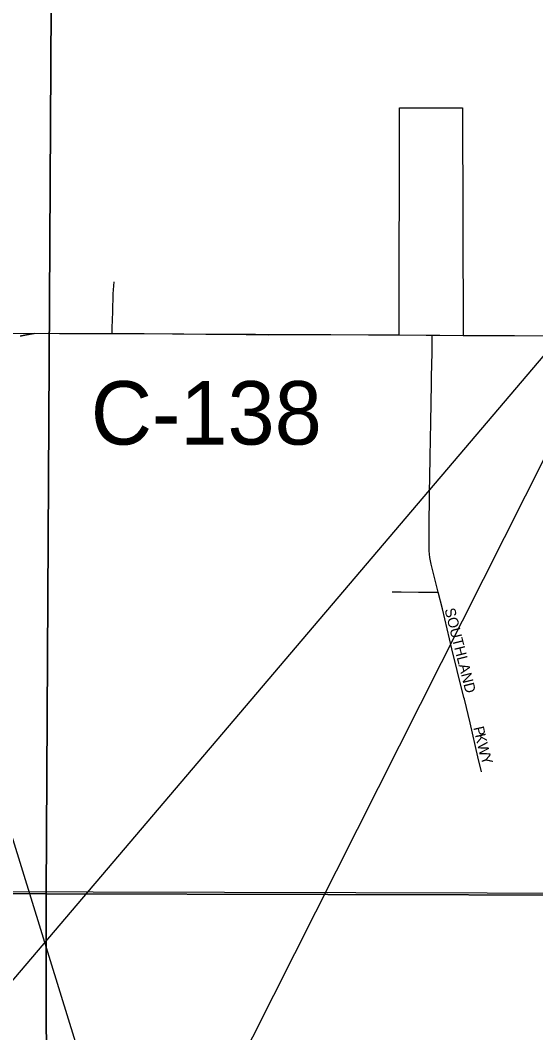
# Model space of a CAD drawing. Extents: x -97 to 34, y -21 to 22.
# Drawn here: x 5.562 to 6.024, y 17.341 to 18.248 of the extents above; entities that cross this region are included whole.
import ezdxf

# ---------------------------------------------------------------- set-up
doc = ezdxf.new("R2010")
doc.units = 0
for name, color, linetype in [('GM_X_City_Street', 7, 'Continuous'), ('GM_X_Corporation', 7, 'Continuous'), ('GM_X_County_Road', 7, 'Continuous'), ('GM_X_County_Road_Text', 7, 'Continuous'), ('GM_X_Rail_Line', 7, 'Continuous'), ('GM_X_Section', 7, 'Continuous'), ('GM_X_Township', 7, 'Continuous'), ('GM_X_Township_Subdivision', 7, 'Continuous'), ('GM_X_Township_Subdivision_Text', 7, 'Continuous'), ('SH_Text', 7, 'Continuous')]:
    doc.layers.add(name, color=color, linetype=linetype)

msp = doc.modelspace()

# ---------------------------------------------------------------- linework, layer by layer
at = {"layer": 'GM_X_City_Street'}
msp.add_lwpolyline([(5.64425, 17.96721), (5.6444, 17.97238), (5.64482, 17.98645), (5.64524, 18.00277), (5.64602, 18.01342)], dxfattribs=at)
at = {"layer": 'GM_X_Corporation'}
msp.add_lwpolyline([(5.33789, 18.31695), (5.53028, 18.22764), (5.52875, 17.96725), (5.57455, 17.96735), (5.59726, 17.96712), (5.64425, 17.96721), (5.90137, 17.96595), (5.90174, 18.16915), (5.95802, 18.1691), (5.95854, 17.96552), (6.1312, 17.96475)], dxfattribs=at)
at = {"layer": 'GM_X_County_Road'}
for points in [[(5.56188, 17.965), (5.56204, 17.96504), (5.5622, 17.96507), (5.56236, 17.9651), (5.56253, 17.96513), (5.56269, 17.96517), (5.56286, 17.9652), (5.56302, 17.96523), (5.56318, 17.96527), (5.56334, 17.9653), (5.5635, 17.96533), (5.56366, 17.96536), (5.56382, 17.9654), (5.56399, 17.96543), (5.56415, 17.96546), (5.56431, 17.96549), (5.56447, 17.96552), (5.56463, 17.96556), (5.56479, 17.96559), (5.56496, 17.96562), (5.56512, 17.96565), (5.56528, 17.96568), (5.56545, 17.96571), (5.56561, 17.96574), (5.56577, 17.96577), (5.56593, 17.96581), (5.56609, 17.96584), (5.56625, 17.96587), (5.56642, 17.9659), (5.56658, 17.96593), (5.56674, 17.96596), (5.5669, 17.96599), (5.56707, 17.96602), (5.56723, 17.96605), (5.56739, 17.96609), (5.56755, 17.96611), (5.56771, 17.96614), (5.56788, 17.96617), (5.56804, 17.9662), (5.5682, 17.96623), (5.56837, 17.96627), (5.56853, 17.9663), (5.56869, 17.96632), (5.56885, 17.96635), (5.56901, 17.96638), (5.56917, 17.96641), (5.56934, 17.96645), (5.5695, 17.96647), (5.56967, 17.9665), (5.56983, 17.96653), (5.56999, 17.96656), (5.57015, 17.96659), (5.57031, 17.96662), (5.57048, 17.96665), (5.57064, 17.96668), (5.5708, 17.96671), (5.57096, 17.96673), (5.57113, 17.96676), (5.57129, 17.96679), (5.57145, 17.96682), (5.57162, 17.96685), (5.57178, 17.96688), (5.57194, 17.96691), (5.57211, 17.96694), (5.57227, 17.96696), (5.57243, 17.96699), (5.57259, 17.96702), (5.57275, 17.96705), (5.57292, 17.96707), (5.57308, 17.9671), (5.57324, 17.96713), (5.57341, 17.96716), (5.57357, 17.96719), (5.57374, 17.96722), (5.5739, 17.96724), (5.57406, 17.96727), (5.57423, 17.9673), (5.57439, 17.96732), (5.57455, 17.96735)], [(5.57455, 17.96735), (5.61913, 17.96728), (5.62925, 17.96729), (5.64425, 17.96721)], [(5.64425, 17.96721), (5.673, 17.96706), (5.69826, 17.96699), (5.72829, 17.96666)], [(5.72829, 17.96666), (5.7441, 17.96649), (5.78431, 17.96614), (5.80908, 17.96619), (5.83999, 17.96637), (5.87401, 17.96609), (5.90137, 17.96595)], [(5.90137, 17.96595), (5.92559, 17.96573), (5.93078, 17.96569)], [(5.93078, 17.96569), (5.93773, 17.96564), (5.95854, 17.96552)], [(5.95854, 17.96552), (5.97694, 17.96547), (6.00462, 17.96527), (6.05399, 17.96517), (6.1312, 17.96475)]]:
    msp.add_lwpolyline(points, dxfattribs=at)
at = {"layer": 'GM_X_Rail_Line'}
for points in [[(5.60523, 17.35344), (5.55562, 17.51395), (5.4983, 17.70003), (5.48173, 17.74398), (5.41338, 17.96695), (5.35777, 18.14587), (5.31905, 18.27307), (5.25811, 18.46824), (5.19106, 18.68588), (5.15793, 18.79229), (5.13207, 18.87623), (5.10765, 18.95692), (5.10388, 18.96978), (5.10128, 18.97992), (5.09855, 18.992)], [(6.63577, 14.01773), (6.50347, 14.44529), (6.46703, 14.56314), (6.26434, 15.22008), (6.03836, 15.95213), (5.7262, 16.96201), (5.60523, 17.35344)]]:
    msp.add_lwpolyline(points, dxfattribs=at)
at = {"layer": 'GM_X_Section'}
for points in [[(4.59557, 18.47233), (5.59082, 18.47236), (5.58508, 17.4654), (4.58268, 17.47301)], [(5.59082, 18.47236), (6.59547, 18.46625), (6.59419, 17.46305), (5.58508, 17.4654)], [(4.58268, 17.47301), (5.58508, 17.4654), (5.58652, 16.4584), (4.55912, 16.46469)], [(5.58508, 17.4654), (6.59419, 17.46305), (6.5713, 16.4562), (5.58652, 16.4584)]]:
    msp.add_lwpolyline(points, close=True, dxfattribs=at)
at = {"layer": 'GM_X_Township'}
msp.add_lwpolyline([(3.55146, 17.48087), (4.06987, 17.47384), (4.73048, 17.46936), (4.94113, 17.46793), (5.27442, 17.46825), (6.33257, 17.46561), (8.19057, 17.4518), (8.58064, 17.44862), (8.6046, 17.44909), (8.61467, 18.24472), (8.62369, 19.1499), (8.62845, 19.59418), (8.63987, 20.34694), (8.639, 20.44566), (8.64439, 20.74127), (8.64342, 20.75544), (8.64171, 20.81625), (8.64174, 20.81773)], dxfattribs=at)
at = {"layer": 'GM_X_Township_Subdivision'}
for points in [[(5.92851, 17.82573), (5.92872, 17.83811), (5.92908, 17.85679), (5.92963, 17.88792), (5.93027, 17.92216), (5.9303, 17.92839), (5.93081, 17.95018), (5.93079, 17.95929), (5.93078, 17.96569)], [(5.93635, 17.73568), (5.93484, 17.74162), (5.93153, 17.75467), (5.92995, 17.76069), (5.92887, 17.76651), (5.92847, 17.76956), (5.92827, 17.77272), (5.92827, 17.79127), (5.92851, 17.82567), (5.92851, 17.82573)], [(5.89518, 17.73593), (5.90308, 17.73585), (5.91861, 17.73569), (5.93153, 17.73568), (5.93635, 17.73568)], [(5.95939, 17.64118), (5.95336, 17.66551), (5.94855, 17.68493), (5.94013, 17.72083), (5.93635, 17.73568)], [(5.97508, 17.57483), (5.97175, 17.58812), (5.96478, 17.6186), (5.95972, 17.63982), (5.95939, 17.64118)]]:
    msp.add_lwpolyline(points, dxfattribs=at)
at = {"layer": 'SH_Text'}
msp.add_lwpolyline([(5.52552, 17.35344), (6.14561, 18.0821), (5.52552, 16.85273)], close=True, dxfattribs=at)

# ---------------------------------------------------------------- texts
at = {"layer": 'GM_X_County_Road_Text'}
msp.add_text('C-138', height=0.056818, rotation=0.00001, dxfattribs=at).set_placement((5.62516, 17.86773))
at = {"layer": 'GM_X_Township_Subdivision_Text'}
for s, rotation, p in [('SOUTHLAND', 284.19752, (5.94191, 17.72016)), ('P', 282.81033, (5.96773, 17.61434)), ('K', 282.7849, (5.96921, 17.60784)), ('W', 283.50939, (5.97108, 17.59959)), ('Y', 288.94475, (5.97388, 17.58812))]:
    msp.add_text(s, height=0.00947, rotation=rotation, dxfattribs=at).set_placement(p)

doc.saveas('drawing.dxf')
